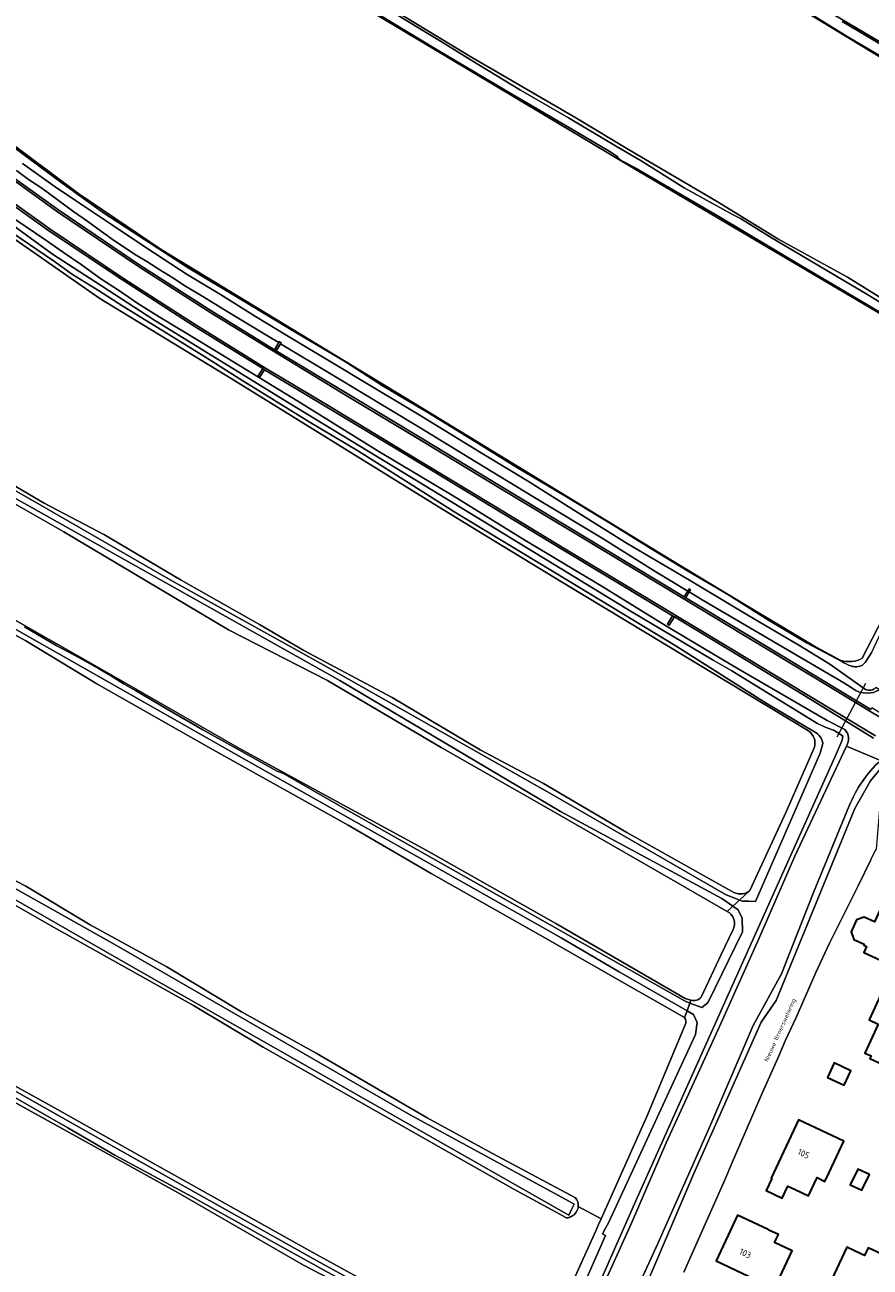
# Model space of a CAD drawing. Header units: metres. Extents: x 149984 to 156489, y 469398 to 478068.
# Tile 508 of 656: x 153351 to 153527, y 473595 to 473854. Entities that reach past the tile are written whole.
import ezdxf
from ezdxf.enums import TextEntityAlignment as Align

# ---------------------------------------------------------------- set-up
doc = ezdxf.new("R2010")
doc.units = ezdxf.units.M
doc.header["$LTSCALE"] = 0.75
for name, color, linetype, lineweight in [('B-WE-GR-GRAS-GV', 252, 'Continuous', 13), ('B-WE-KW-KUNSTWERK_DUIKER-G', 6, 'Continuous', 18), ('B-WE-OG-BEBOUWING-GV', 6, 'Continuous', 35), ('B-WE-OG-BEBOUWING-T18', 1, 'Continuous', 18), ('B-WE-OG-TERREIN_ERF-GV', 252, 'Continuous', 18), ('B-WE-OG-TERREIN_OEVER-GV', 252, 'Continuous', 18), ('B-WE-OG-TOPOGRAFIE-T18', 7, 'Continuous', 18), ('B-WE-OG-WATER-GV', 252, 'Continuous', 18), ('B-WE-OG-WATER_SLOOT-GV', 252, 'Continuous', 18), ('B-WE-OG-WEG-GV', 252, 'Continuous', 18), ('B-WE-VH-GESLOTENVERHARDING_ASFALT-GV', 252, 'Continuous', 18), ('B-WE-VH-HALFVERHARDING_GRASBETONSTEEN-GV', 252, 'Continuous', 18), ('B-WE-VH-OPENVERHARDING_BETONELEMENT-GV', 252, 'Continuous', 18)]:
    doc.layers.add(name, color=color, linetype=linetype, lineweight=lineweight)
doc.styles.add('NLCS-ISO-M500-T18', font='NLCS-ISO.ttf', dxfattribs={"height": 0.9})
doc.styles.add('NLCS-ISO-M750-T18', font='NLCS-ISO.ttf', dxfattribs={"height": 1.35})

msp = doc.modelspace()

# ---------------------------------------------------------------- linework, layer by layer
at = {"layer": 'B-WE-GR-GRAS-GV', "flags": 128}
for points in [[(153497.462, 473668.973), (153485.3, 473675.953), (153461.084, 473689.941), (153437.75, 473703.246), (153414.011, 473717.208), (153393.353, 473727.804), (153358.952, 473748.247), (153333.047, 473763.01), (153311.39, 473775.06), (153269.999, 473797.982), (153248.364, 473810.804), (153241.885, 473815.939), (153219.952, 473833.021), (153192.714, 473854.239), (153154.799, 473882.485), (153120.851, 473908.427), (153101.134, 473923.371), (153077.163, 473941.432), (153046.53, 473965.308), (153024.668, 473981.596), (152992.966, 474006.563)], [(152981.126, 473990.275), (152984.626, 473987.59), (153037.675, 473947.241), (153103.556, 473897.499), (153132.528, 473875.274), (153160.302, 473854.134), (153175.92, 473842.201), (153199.733, 473824.474), (153225.265, 473805.292), (153244.05, 473790.475), (153255.56, 473782.935), (153367.868, 473718.958), (153395.658, 473703.013), (153434.644, 473681.792), (153461.719, 473666.42), (153488.725, 473650.763), (153489.909, 473650.42)], [(153569.051, 473822.128), (153565.693, 473825.201), (153556.454, 473831.122), (153547.332, 473836.616), (153538.607, 473842.107), (153529.516, 473847.394), (153510.62, 473858.855), (153500.477, 473864.843), (153491.49, 473870.493), (153482.133, 473875.868), (153464.446, 473886.617), (153439.18, 473901.597), (153428.865, 473907.986), (153418.696, 473913.975), (153414.878, 473916.4), (153407.629, 473920.58), (153404.835, 473922.56), (153405.209, 473923.867), (153401.554, 473925.428), (153400.808, 473924.681)], [(153407.508, 473924.291), (153429.841, 473910.753), (153453.826, 473895.897), (153474.6, 473883.832), (153487.518, 473875.827), (153501.323, 473867.76), (153516.764, 473858.08), (153538.556, 473845.25), (153559.019, 473833.158), (153567.54, 473828.012), (153569.611, 473826.904)], [(153382.796, 473883.486), (153398.976, 473873.764), (153404.331, 473870.506), (153423.642, 473859.95), (153443.582, 473847.733), (153465.844, 473834.762), (153477.188, 473827.943), (153495.23, 473817.354), (153508.048, 473809.474), (153522.581, 473801.5), (153544.208, 473788.022), (153551.502, 473784.088)], [(153549.302, 473781.291), (153534.102, 473791.122), (153477.762, 473824.336), (153420.081, 473858.82), (153404.36, 473868.002), (153384.232, 473879.524), (153381.403, 473881.197)], [(153514.469, 473706.689), (153467.624, 473734.998), (153462.885, 473737.862), (153445.968, 473748.159), (153436.953, 473753.646), (153393.922, 473780.33), (153366.487, 473797.054), (153334.945, 473818.955), (153317.625, 473832.245), (153314.999, 473834.26), (153314.531, 473834.599), (153311.228, 473836.992), (153310.797, 473837.304), (153308.422, 473837.267), (153300.134, 473826.346), (153295.642, 473820.428), (153292.215, 473815.913), (153279.416, 473799.29)], [(153342.596, 473833.546), (153344.662, 473831.801), (153345.126, 473831.516), (153345.511, 473831.229), (153362.096, 473818.867), (153379.316, 473807.264), (153431.938, 473775.197), (153485.675, 473742.402), (153496.627, 473735.827), (153515.583, 473724.447), (153521.165, 473721.383)], [(153488.552, 473646.78), (153479.018, 473652.246), (153458.433, 473663.992), (153435.669, 473676.902), (153418.339, 473687.016), (153390.127, 473702.718), (153365.855, 473716.537), (153351.061, 473725.531), (153316.348, 473744.507), (153299.077, 473754.255), (153273.7, 473768.689), (153256.363, 473778.159), (153243.352, 473786.651), (153226.168, 473799.658), (153213.34, 473810.04), (153200.505, 473819.853)], [(153280.339, 473796.894), (153287.994, 473792.358), (153296.369, 473787.791), (153308.086, 473781.052), (153328.332, 473769.102), (153344.801, 473760.086), (153354.832, 473754.233), (153367.479, 473747.68), (153383.437, 473738.209), (153399.815, 473728.9), (153409.067, 473723.45), (153427.49, 473713.645), (153445.863, 473702.748), (153459.083, 473695.713), (153476.48, 473685.465), (153498.884, 473672.931)], [(153525.677, 473721.865), (153529.91, 473730.093), (153533.796, 473738.975), (153540.218, 473753.538), (153547.318, 473770.312), (153550.668, 473778.396)], [(153122.104, 473776.117), (153122.505, 473774.597), (153123.558, 473773.017), (153136.307, 473763.995), (153198.133, 473718.772), (153216.514, 473706.638), (153221.573, 473703.504), (153234.463, 473696.143), (153258.728, 473682.544), (153273.668, 473674.752), (153305.761, 473656.921), (153326.48, 473644.84), (153357.621, 473627.598), (153376.086, 473617.183), (153410.299, 473598.042), (153437.79, 473582.947), (153451.694, 473575.162)], [(153446.17, 473547.449), (153452.54, 473564.153), (153454.899, 473569.975), (153455.353, 473571.096), (153455.736, 473571.855), (153452.932, 473573.316), (153452.597, 473572.215), (153452.185, 473570.857), (153451.447, 473570.684), (153445.335, 473574.256), (153417.95, 473590.369), (153408.981, 473595.052), (153382.866, 473610.167), (153330.876, 473638.947), (153310.987, 473650.679), (153231.974, 473694.192), (153217.845, 473702.129), (153194.747, 473718.639), (153177.285, 473731.498), (153129.726, 473765.917)], [(153463.902, 473604.949), (153452.76, 473610.973), (153428.375, 473624.843), (153400.586, 473640.62), (153386.004, 473649.338), (153357.435, 473665.3), (153338.227, 473676.271), (153317.954, 473688.126), (153301.253, 473697.481), (153271.098, 473713.971), (153252.922, 473724.246), (153233.131, 473735.042)], [(153241.527, 473734.916), (153250.624, 473729.884), (153264.146, 473722.351), (153276.714, 473715.159), (153292.273, 473707.056), (153305.555, 473699.383), (153321.8, 473690.28), (153335.499, 473682.255), (153351.05, 473674.249), (153364.453, 473666.159), (153380.482, 473657.391), (153396.026, 473647.996), (153411.623, 473639.34), (153422.191, 473633.25), (153434.815, 473625.806), (153448.497, 473618.416), (153465.817, 473609.142)], [(153529.49, 473700.517), (153522.407, 473703.525), (153511.601, 473680.481), (153504.049, 473663.251), (153495.589, 473644.3), (153484.731, 473620.63), (153477.491, 473603.838), (153464.798, 473575.834), (153456.332, 473557.226), (153451.38, 473546.182)], [(153502.23, 473673.348), (153509.771, 473689.786), (153515.728, 473703.281)], [(153458.984, 473544.753), (153464.931, 473560.956), (153473.1, 473577.988), (153482.956, 473599.607), (153493.67, 473623.513), (153502.87, 473645.118), (153508.826, 473655.936), (153515.523, 473672.937), (153522.961, 473691.013)], [(153492.023, 473651.026), (153496.221, 473659.934), (153498.703, 473665.213)], [(153466.368, 473607.327), (153471.137, 473604.726), (153480.681, 473626.141), (153488.705, 473645.26)], [(153452.932, 473573.316), (153455.736, 473571.855), (153461.352, 473582.978), (153470.085, 473602.379), (153470.62, 473603.567), (153471.137, 473604.726), (153466.368, 473607.327)]]:
    msp.add_lwpolyline(points, dxfattribs=at)
at = {"layer": 'B-WE-GR-GRAS-GV'}
for points in [[(153521.165, 473721.383, 0.187836), (153525.677, 473721.865)], [(153515.728, 473703.281, 0.2963224), (153514.469, 473706.689)], [(153522.961, 473691.013, -0.1122194), (153529.49, 473700.517)], [(153498.884, 473672.931, 0.2959734), (153502.23, 473673.348)], [(153498.703, 473665.213, 0.4174572), (153497.462, 473668.973)], [(153489.909, 473650.42, 0.2899431), (153492.023, 473651.026)], [(153488.705, 473645.26, 0.3022244), (153488.552, 473646.78)], [(153465.817, 473609.142, -0.189817), (153466.368, 473607.327)], [(153464.965, 473605.23, -0.107031), (153463.902, 473604.949)], [(153466.368, 473607.327, -0.259976), (153464.965, 473605.23)]]:
    msp.add_lwpolyline(points, format="xyb", dxfattribs=at)
at = {"layer": 'B-WE-KW-KUNSTWERK_DUIKER-G', "flags": 128}
msp.add_lwpolyline([(153520.456, 473705.462), (153526.391, 473716.635)], dxfattribs=at)
at = {"layer": 'B-WE-OG-BEBOUWING-GV', "flags": 128}
for points in [[(153530.716, 473654.216), (153537.085, 473651.296), (153540.43, 473658.567), (153537.251, 473660.028), (153540.185, 473666.408), (153530.182, 473671.008), (153528.237, 473666.771), (153526.08, 473667.763), (153524.488, 473667.174), (153523.353, 473664.705), (153523.942, 473663.113), (153526.102, 473662.12), (153526.006, 473661.911), (153526.578, 473661.648), (153525.985, 473660.379), (153532.222, 473657.501)], [(153537.085, 473651.296), (153530.716, 473654.216), (153527.083, 473646.293), (153528.992, 473645.418), (153526.232, 473639.38), (153527.506, 473638.8), (153527.245, 473638.227), (153536.332, 473634.078), (153540.92, 473644.055), (153535.006, 473646.775)], [(153518.412, 473634.29), (153521.883, 473632.679), (153523.279, 473635.686), (153519.807, 473637.297)], [(153506.62, 473613.216), (153506.78, 473613.14), (153505.606, 473610.626), (153508.941, 473609.069), (153510.104, 473611.559), (153511.686, 473610.83), (153514.455, 473609.527), (153516.238, 473613.346), (153517.887, 473612.569), (153518.759, 473614.419), (153521.849, 473620.979), (153512.35, 473625.451)], [(153527.15, 473614.003), (153524.729, 473615.142), (153523.173, 473611.836), (153525.594, 473610.697)], [(153508.155, 473601.466), (153506.195, 473602.385), (153506.011, 473602.472), (153499.627, 473605.478), (153495.159, 473595.943), (153507.355, 473590.201), (153511.065, 473598.08), (153507.378, 473599.809)], [(153530.959, 473585.191), (153535.425, 473594.706), (153528.874, 473597.789), (153526.927, 473598.705), (153526.154, 473597.061), (153525.386, 473597.419), (153522.43, 473598.797), (153518.734, 473590.943)]]:
    msp.add_lwpolyline(points, close=True, dxfattribs=at)
at = {"layer": 'B-WE-OG-TERREIN_ERF-GV', "flags": 128}
msp.add_lwpolyline([(153527.448, 473679.762), (153524.89, 473674.48), (153521.39, 473667.5), (153518.82, 473662.3), (153516, 473656.19), (153511.89, 473646.82), (153509.61, 473642.09), (153508.316, 473638.965), (153504.57, 473630.47), (153498.31, 473615.988), (153497.23, 473613.489), (153496.751, 473612.38), (153488.43, 473593.57)], dxfattribs=at)
for points in [[(153537.085, 473651.296), (153535.006, 473646.775), (153540.92, 473644.055), (153536.332, 473634.078), (153527.245, 473638.227), (153527.506, 473638.8), (153526.232, 473639.38), (153528.992, 473645.418), (153527.083, 473646.293), (153530.716, 473654.216), (153532.222, 473657.501), (153525.985, 473660.379), (153526.578, 473661.648), (153526.006, 473661.911), (153526.102, 473662.12), (153523.942, 473663.113), (153523.353, 473664.705), (153524.488, 473667.174), (153526.08, 473667.763), (153528.237, 473666.771), (153530.182, 473671.008), (153540.185, 473666.408), (153537.251, 473660.028), (153540.43, 473658.567)], [(153518.412, 473634.29), (153519.807, 473637.297), (153523.279, 473635.686), (153521.883, 473632.679)], [(153506.78, 473613.14), (153506.62, 473613.216), (153512.35, 473625.451), (153521.849, 473620.979), (153518.759, 473614.419), (153517.887, 473612.569), (153516.238, 473613.346), (153514.455, 473609.527), (153511.686, 473610.83), (153510.104, 473611.559), (153508.941, 473609.069), (153505.606, 473610.626)], [(153527.15, 473614.003), (153525.594, 473610.697), (153523.173, 473611.836), (153524.729, 473615.142)], [(153506.195, 473602.385), (153508.155, 473601.466), (153507.378, 473599.809), (153511.065, 473598.08), (153507.355, 473590.201), (153495.159, 473595.943), (153499.627, 473605.478), (153506.011, 473602.472)], [(153530.959, 473585.191), (153518.734, 473590.943), (153522.43, 473598.797), (153525.386, 473597.419), (153526.154, 473597.061), (153526.927, 473598.705), (153528.874, 473597.789), (153535.425, 473594.706)]]:
    msp.add_lwpolyline(points, close=True, dxfattribs=at)
at = {"layer": 'B-WE-OG-TERREIN_OEVER-GV', "flags": 128}
for points in [[(152992.966, 474006.563), (153024.668, 473981.596), (153046.53, 473965.308), (153077.163, 473941.432), (153101.134, 473923.371), (153120.851, 473908.427), (153154.799, 473882.485), (153192.714, 473854.239), (153219.952, 473833.021), (153241.885, 473815.939), (153248.364, 473810.804), (153269.999, 473797.982), (153311.39, 473775.06), (153333.047, 473763.01), (153358.952, 473748.247), (153393.353, 473727.804), (153414.011, 473717.208), (153437.75, 473703.246), (153461.084, 473689.941), (153485.3, 473675.953), (153497.462, 473668.973), (153498.656, 473670.068)], [(153489.689, 473649.829), (153489.909, 473650.42), (153488.725, 473650.763), (153461.719, 473666.42), (153434.644, 473681.792), (153395.658, 473703.013), (153367.868, 473718.958), (153255.56, 473782.935), (153244.05, 473790.475), (153225.265, 473805.292), (153199.733, 473824.474), (153175.92, 473842.201), (153160.302, 473854.134), (153132.528, 473875.274), (153103.556, 473897.499), (153037.675, 473947.241), (152984.626, 473987.59), (152981.126, 473990.275)], [(153551.502, 473784.088), (153544.208, 473788.022), (153522.581, 473801.5), (153508.048, 473809.474), (153495.23, 473817.354), (153477.188, 473827.943), (153465.844, 473834.762), (153443.582, 473847.733), (153423.642, 473859.95), (153404.331, 473870.506), (153398.976, 473873.764), (153382.796, 473883.486)], [(153404.36, 473868.002), (153420.081, 473858.82), (153477.762, 473824.336), (153534.102, 473791.122), (153549.302, 473781.291)], [(153510.62, 473858.855), (153529.516, 473847.394), (153538.607, 473842.107), (153547.332, 473836.616), (153556.454, 473831.122), (153565.693, 473825.201), (153569.051, 473822.128), (153569.157, 473823.033), (153565.595, 473825.343), (153556.893, 473830.961), (153544.888, 473838.266), (153534.486, 473844.75), (153522.834, 473851.53), (153514.316, 473856.843)], [(153521.448, 473854.898), (153530.167, 473849.772), (153545.417, 473840.58), (153554.17, 473835.283), (153560.651, 473831.602), (153563.555, 473829.93), (153567.225, 473827.411), (153569.283, 473826.369), (153569.542, 473826.314), (153569.611, 473826.904), (153567.54, 473828.012), (153559.019, 473833.158), (153538.556, 473845.25), (153516.764, 473858.08)], [(153550.668, 473778.396), (153551.418, 473780.296), (153550.458, 473781.263), (153549.307, 473782.128), (153541.334, 473786.816), (153529.448, 473794.135), (153512.82, 473803.915), (153495.743, 473814.15), (153478.139, 473824.422), (153475.133, 473825.981), (153474.737, 473826.359), (153474.514, 473826.673), (153474.04, 473827.032), (153472.83, 473827.809), (153463.874, 473833.083), (153451.102, 473840.57), (153436.9, 473848.981), (153424.565, 473856.455)], [(153428.795, 473856.141), (153437.595, 473850.798), (153444.01, 473846.834), (153454.333, 473840.583), (153464.356, 473834.762), (153474.506, 473828.733), (153479.534, 473825.791), (153488.489, 473820.141), (153498.581, 473814.606), (153500.252, 473813.741), (153506.514, 473809.833), (153526.654, 473797.916), (153535.704, 473792.383), (153547.059, 473785.686), (153550.873, 473783.603), (153552.365, 473783.047), (153552.494, 473783.022), (153553.144, 473784.668)], [(153515.694, 473706.498), (153505.606, 473712.497), (153486.596, 473724.531), (153464.353, 473738.032), (153440.617, 473752.356), (153431.064, 473758.448), (153420.504, 473765.154), (153410.165, 473771.227), (153402.906, 473775.754), (153396.306, 473779.845), (153388.554, 473784.803), (153380.877, 473789.476), (153376.168, 473792.411), (153371.269, 473795.437), (153366.221, 473798.712), (153360.773, 473802.078), (153356.778, 473804.879), (153348.347, 473810.702), (153340.162, 473816.612), (153333.689, 473821.572), (153324.941, 473827.89), (153318.99, 473832.487), (153315.85, 473834.694)], [(153521.165, 473721.383), (153515.583, 473724.447), (153496.627, 473735.827), (153485.675, 473742.402), (153431.938, 473775.197), (153379.316, 473807.264), (153362.096, 473818.867), (153345.511, 473831.229)], [(153345.575, 473830.834), (153351.318, 473826.528), (153358.308, 473821.311), (153367.062, 473815.056), (153373.46, 473810.914), (153384.947, 473803.438), (153396.557, 473796.446), (153407.046, 473790.145), (153417.764, 473783.803), (153425.667, 473778.723), (153434.94, 473773.205), (153444.684, 473767.223), (153453.319, 473761.891), (153463.558, 473755.795), (153473.824, 473749.593), (153481.199, 473745.035), (153489.181, 473740.159), (153497.576, 473735.179), (153506.077, 473729.814), (153514.16, 473725.003), (153521.377, 473721.182)], [(153349.05, 473823.76), (153351.6, 473821.92), (153354.38, 473820.06), (153361.02, 473815.14), (153363.99, 473813.1), (153366.84, 473811.05), (153369.51, 473809.05), (153374.05, 473806.1), (153376.32, 473804.79), (153379.04, 473803.03), (153381.74, 473801.32), (153384.36, 473799.61), (153387.96, 473797.48), (153392.52, 473794.66), (153402.15, 473788.81), (153403.819, 473787.808)], [(153526.361, 473715.349), (153518.91, 473720.618), (153518.343, 473721.007), (153512.402, 473724.631), (153501.784, 473730.837), (153489.573, 473738.193), (153476.551, 473745.828), (153466.153, 473752.389), (153455.799, 473758.95), (153446.688, 473764.449), (153433.139, 473772.756), (153420.824, 473780.092), (153416.47, 473782.729), (153406.565, 473788.703), (153398.958, 473793.276), (153391.648, 473797.851), (153384.733, 473802.068), (153376.313, 473807.564), (153368.89, 473812.463), (153361.433, 473817.514), (153357.159, 473820.369), (153350.311, 473825.216)], [(153334.945, 473818.955), (153366.487, 473797.054), (153393.922, 473780.33), (153436.953, 473753.646), (153445.968, 473748.159), (153462.885, 473737.862), (153467.624, 473734.998), (153514.469, 473706.689)], [(153345.733, 473814.202), (153356.58, 473806.316), (153366.835, 473799.69), (153377.756, 473792.545), (153405.632, 473775.368), (153426.437, 473762.781), (153448.093, 473749.565), (153477.45, 473731.647), (153494.553, 473721.43), (153498.412, 473719.269), (153516.178, 473708.334), (153517.925, 473707.46), (153519.635, 473706.815), (153520.85, 473706.169), (153521.61, 473705.561), (153521.474, 473704.765), (153520.253, 473701.8), (153500.018, 473656.796), (153478.389, 473608.478), (153466.004, 473580.394)], [(153522.048, 473706.966), (153518.372, 473708.851), (153498.931, 473720.141), (153484.82, 473728.55), (153471.18, 473736.99), (153455.24, 473746.53), (153440.23, 473755.79), (153424.72, 473765.09), (153407.8, 473775.61), (153387.61, 473787.91), (153378.9, 473793.18), (153374.39, 473796), (153370.39, 473798.74), (153366.7, 473801.15), (153362.55, 473804.12), (153358.86, 473806.65), (153355.17, 473809.24), (153348.72, 473813.62)], [(153279.984, 473795.534), (153305.979, 473781.363), (153354.836, 473753.459), (153381.144, 473738.238), (153412.619, 473720.762), (153460.912, 473693.421), (153497.085, 473672.468), (153500.052, 473671.349), (153502.23, 473673.348)], [(153498.884, 473672.931), (153476.48, 473685.465), (153459.083, 473695.713), (153445.863, 473702.748), (153427.49, 473713.645), (153409.067, 473723.45), (153399.815, 473728.9), (153383.437, 473738.209), (153367.479, 473747.68), (153354.832, 473754.233), (153344.801, 473760.086), (153328.332, 473769.102), (153308.086, 473781.052), (153296.369, 473787.791), (153287.994, 473792.358), (153280.339, 473796.894)], [(153403.819, 473787.808), (153403.948, 473788.026), (153404.316, 473787.809), (153404.185, 473787.588), (153415.14, 473781.01), (153433.13, 473770.17), (153444.97, 473762.92), (153456.91, 473755.67), (153471.36, 473746.98), (153482.58, 473739.94), (153489.242, 473735.908), (153489.524, 473736.358), (153489.837, 473736.167), (153489.562, 473735.715), (153492.23, 473734.1), (153521.853, 473716.737), (153524.31, 473715.14), (153524.972, 473714.869), (153525.846, 473714.663), (153526.74, 473714.565), (153528.036, 473714.703), (153529.242, 473715.278), (153528.53, 473715.733)], [(153525.753, 473720.414), (153526.297, 473720.954), (153527.646, 473723.13), (153535.453, 473739.841), (153551.07, 473776.283), (153552.149, 473778.905), (153551.512, 473780.201), (153551.418, 473780.296), (153550.668, 473778.396), (153547.318, 473770.312), (153540.218, 473753.538), (153533.796, 473738.975), (153529.91, 473730.093), (153525.677, 473721.865)], [(153498.656, 473670.068), (153496.331, 473671.677), (153462.642, 473689.828), (153416.559, 473717.185), (153310.99, 473776.452)], [(153118.094, 473774.794), (153117.277, 473773.646), (153118.389, 473773.646), (153129.726, 473765.917), (153177.285, 473731.498), (153194.747, 473718.639), (153217.845, 473702.129), (153231.974, 473694.192), (153310.987, 473650.679), (153330.876, 473638.947), (153382.866, 473610.167), (153408.981, 473595.052), (153417.95, 473590.369), (153445.335, 473574.256), (153451.447, 473570.684), (153452.185, 473570.857), (153452.597, 473572.215), (153452.932, 473573.316)], [(153121.088, 473774.93), (153122.114, 473773.914), (153125.619, 473771.428), (153136.488, 473762.897), (153149.454, 473753.578), (153163.101, 473743.607), (153173.344, 473736.22), (153183.839, 473728.813), (153192.287, 473722.511), (153201.021, 473715.874), (153208.143, 473710.888), (153213.802, 473706.94), (153219.195, 473703.526), (153227.743, 473698.298), (153246.099, 473688.459), (153259.789, 473681.188), (153299.18, 473659.47), (153368.289, 473620.418), (153411.077, 473596.381), (153452.109, 473573.745), (153452.173, 473573.712)], [(153451.694, 473575.162), (153437.79, 473582.947), (153410.299, 473598.042), (153376.086, 473617.183), (153357.621, 473627.598), (153326.48, 473644.84), (153305.761, 473656.921), (153273.668, 473674.752), (153258.728, 473682.544), (153234.463, 473696.143), (153221.573, 473703.504), (153216.514, 473706.638), (153198.133, 473718.772), (153136.307, 473763.995), (153123.558, 473773.017), (153122.505, 473774.597), (153122.104, 473776.117)], [(153316.348, 473744.507), (153351.061, 473725.531), (153365.855, 473716.537), (153390.127, 473702.718), (153418.339, 473687.016), (153435.669, 473676.902), (153458.433, 473663.992), (153479.018, 473652.246), (153488.552, 473646.78), (153489.087, 473648.215), (153474.933, 473656.368), (153462.799, 473663.425), (153439.15, 473676.797), (153397.054, 473700.569), (153341.926, 473731.858)], [(153233.131, 473735.042), (153252.922, 473724.246), (153271.098, 473713.971), (153301.253, 473697.481), (153317.954, 473688.126), (153338.227, 473676.271), (153357.435, 473665.3), (153386.004, 473649.338), (153400.586, 473640.62), (153428.375, 473624.843), (153452.76, 473610.973), (153463.902, 473604.949)], [(153465.817, 473609.142), (153448.497, 473618.416), (153434.815, 473625.806), (153422.191, 473633.25), (153411.623, 473639.34), (153396.026, 473647.996), (153380.482, 473657.391), (153364.453, 473666.159), (153351.05, 473674.249), (153335.499, 473682.255), (153321.8, 473690.28), (153305.555, 473699.383), (153292.273, 473707.056), (153276.714, 473715.159), (153264.146, 473722.351), (153250.624, 473729.884), (153241.527, 473734.916)], [(153350.764, 473728.435), (153357.367, 473724.554), (153362.088, 473722.012), (153366.203, 473719.715), (153368.69, 473718.239), (153371.546, 473716.473), (153373.913, 473715.119), (153380.548, 473711.256), (153388, 473706.883), (153403.482, 473698.304), (153404.698, 473697.826), (153416.287, 473691.177), (153488.677, 473650.22), (153489.689, 473649.829)], [(153451.38, 473546.182), (153456.332, 473557.226), (153464.798, 473575.834), (153477.491, 473603.838), (153484.731, 473620.63), (153495.589, 473644.3), (153504.049, 473663.251), (153511.601, 473680.481), (153522.407, 473703.525)], [(153500.052, 473671.349), (153500.698, 473671.106), (153501.946, 473671.084), (153503.38, 473671.059), (153516.91, 473702.065), (153517.468, 473704.04)], [(153515.728, 473703.281), (153509.771, 473689.786), (153502.23, 473673.348), (153500.052, 473671.349)], [(153459.923, 473544.816), (153464.295, 473555.486), (153468.275, 473564.939), (153472.609, 473573.622), (153476.915, 473582.778), (153478.865, 473587.006), (153490.524, 473614.182), (153504.584, 473645.839), (153507.693, 473650.342), (153524.137, 473690.44), (153527.404, 473696.218), (153530.126, 473699.546), (153530.251, 473699.698), (153530.544, 473700.056), (153530.403, 473700.129), (153529.49, 473700.517)], [(153308.527, 473696.36), (153369.939, 473661.816), (153431.103, 473626.529), (153464.532, 473608.328), (153465.502, 473607.799), (153464.986, 473606.709), (153464.427, 473605.53), (153462.803, 473606.435), (153371.39, 473658.426), (153324.823, 473685.149)], [(153522.961, 473691.013), (153515.523, 473672.937), (153508.826, 473655.936), (153502.87, 473645.118), (153493.67, 473623.513), (153482.956, 473599.607), (153473.1, 473577.988), (153464.931, 473560.956), (153458.984, 473544.753)], [(153489.909, 473650.42), (153489.689, 473649.829), (153492.17, 473648.87), (153493.421, 473649.849), (153500.697, 473664.666), (153500.564, 473667.576), (153499.771, 473669.296), (153498.656, 473670.068), (153497.462, 473668.973)], [(153498.703, 473665.213), (153496.221, 473659.934), (153492.023, 473651.026)], [(153458.967, 473571.51), (153472.064, 473601.276), (153471.44, 473601.624), (153472.022, 473602.658), (153472.704, 473603.871), (153490.839, 473643.271), (153491.179, 473645.771), (153490.409, 473647.453), (153489.087, 473648.215), (153488.552, 473646.78)], [(153488.705, 473645.26), (153480.681, 473626.141), (153471.137, 473604.726), (153470.62, 473603.567), (153470.085, 473602.379), (153461.352, 473582.978), (153455.736, 473571.855), (153455.353, 473571.096), (153454.899, 473569.975), (153452.54, 473564.153), (153446.17, 473547.449)], [(153451.379, 473572.01), (153448.403, 473573.776), (153439.522, 473578.997), (153431.696, 473583.51), (153418.816, 473590.912), (153403.09, 473599.619), (153385.762, 473609.315), (153369.635, 473618.007), (153359.784, 473623.768), (153346.458, 473631.407)]]:
    msp.add_lwpolyline(points, dxfattribs=at)
at = {"layer": 'B-WE-OG-TERREIN_OEVER-GV'}
for points in [[(153525.677, 473721.865, -0.187836), (153521.165, 473721.383)], [(153521.377, 473721.182, 0.0459381), (153523.25, 473720.248)], [(153523.25, 473720.248, 0.1924386), (153525.753, 473720.414)], [(153528.53, 473715.733, -0.3017765), (153526.361, 473715.349)], [(153514.469, 473706.689, -0.2963224), (153515.728, 473703.281)], [(153517.468, 473704.04, 0.2325499), (153515.694, 473706.498)], [(153522.407, 473703.525, 0.3255997), (153522.048, 473706.966)], [(153529.49, 473700.517, 0.1122194), (153522.961, 473691.013)], [(153502.23, 473673.348, -0.2959734), (153498.884, 473672.931)], [(153497.462, 473668.973, -0.4174572), (153498.703, 473665.213)], [(153492.023, 473651.026, -0.2899431), (153489.909, 473650.42)], [(153488.552, 473646.78, -0.3022244), (153488.705, 473645.26)], [(153466.368, 473607.327, 0.189817), (153465.817, 473609.142)], [(153463.902, 473604.949, 0.107031), (153464.965, 473605.23)], [(153464.965, 473605.23, 0.259976), (153466.368, 473607.327)]]:
    msp.add_lwpolyline(points, format="xyb", dxfattribs=at)
at = {"layer": 'B-WE-OG-WATER-GV', "flags": 128}
for points in [[(153514.316, 473856.843), (153522.834, 473851.53), (153534.486, 473844.75), (153544.888, 473838.266), (153556.893, 473830.961), (153565.595, 473825.343), (153569.157, 473823.033), (153569.542, 473826.314), (153569.283, 473826.369), (153567.225, 473827.411), (153563.555, 473829.93), (153560.651, 473831.602), (153554.17, 473835.283), (153545.417, 473840.58), (153530.167, 473849.772), (153521.448, 473854.898)], [(153424.565, 473856.455), (153436.9, 473848.981), (153451.102, 473840.57), (153463.874, 473833.083), (153472.83, 473827.809), (153474.04, 473827.032), (153474.514, 473826.673), (153474.737, 473826.359), (153475.133, 473825.981), (153478.139, 473824.422), (153495.743, 473814.15), (153512.82, 473803.915), (153529.448, 473794.135), (153541.334, 473786.816), (153549.307, 473782.128), (153550.458, 473781.263), (153551.418, 473780.296)], [(153551.418, 473780.296), (153552.494, 473783.022), (153552.365, 473783.047), (153550.873, 473783.603), (153547.059, 473785.686), (153535.704, 473792.383), (153526.654, 473797.916), (153506.514, 473809.833), (153500.252, 473813.741), (153498.581, 473814.606), (153488.489, 473820.141), (153479.534, 473825.791), (153474.506, 473828.733), (153464.356, 473834.762), (153454.333, 473840.583), (153444.01, 473846.834), (153437.595, 473850.798), (153428.795, 473856.141)]]:
    msp.add_lwpolyline(points, dxfattribs=at)
at = {"layer": 'B-WE-OG-WATER_SLOOT-GV', "flags": 128}
for points in [[(153315.85, 473834.694), (153318.99, 473832.487), (153324.941, 473827.89), (153333.689, 473821.572), (153340.162, 473816.612), (153348.347, 473810.702), (153356.778, 473804.879), (153360.773, 473802.078), (153366.221, 473798.712), (153371.269, 473795.437), (153376.168, 473792.411), (153380.877, 473789.476), (153388.554, 473784.803), (153396.306, 473779.845), (153402.906, 473775.754), (153410.165, 473771.227), (153420.504, 473765.154), (153431.064, 473758.448), (153440.617, 473752.356), (153464.353, 473738.032), (153486.596, 473724.531), (153505.606, 473712.497), (153515.694, 473706.498)], [(153521.377, 473721.182), (153514.16, 473725.003), (153506.077, 473729.814), (153497.576, 473735.179), (153489.181, 473740.159), (153481.199, 473745.035), (153473.824, 473749.593), (153463.558, 473755.795), (153453.319, 473761.891), (153444.684, 473767.223), (153434.94, 473773.205), (153425.667, 473778.723), (153417.764, 473783.803), (153407.046, 473790.145), (153396.557, 473796.446), (153384.947, 473803.438), (153373.46, 473810.914), (153367.062, 473815.056), (153358.308, 473821.311), (153351.318, 473826.528), (153345.575, 473830.834)], [(153350.311, 473825.216), (153357.159, 473820.369), (153361.433, 473817.514), (153368.89, 473812.463), (153376.313, 473807.564), (153384.733, 473802.068), (153391.648, 473797.851), (153398.958, 473793.276), (153406.565, 473788.703), (153416.47, 473782.729), (153420.824, 473780.092), (153433.139, 473772.756), (153446.688, 473764.449), (153455.799, 473758.95), (153466.153, 473752.389), (153476.551, 473745.828), (153489.573, 473738.193), (153501.784, 473730.837), (153512.402, 473724.631), (153518.343, 473721.007), (153518.91, 473720.618), (153526.361, 473715.349)], [(153466.004, 473580.394), (153478.389, 473608.478), (153500.018, 473656.796), (153520.253, 473701.8), (153521.474, 473704.765), (153521.61, 473705.561), (153520.85, 473706.169), (153519.635, 473706.815), (153517.925, 473707.46), (153516.178, 473708.334), (153498.412, 473719.269), (153494.553, 473721.43), (153477.45, 473731.647), (153448.093, 473749.565), (153426.437, 473762.781), (153405.632, 473775.368), (153377.756, 473792.545), (153366.835, 473799.69), (153356.58, 473806.316), (153345.733, 473814.202)], [(153310.99, 473776.452), (153416.559, 473717.185), (153462.642, 473689.828), (153496.331, 473671.677), (153498.656, 473670.068), (153500.052, 473671.349), (153497.085, 473672.468), (153460.912, 473693.421), (153412.619, 473720.762), (153381.144, 473738.238), (153354.836, 473753.459), (153305.979, 473781.363)], [(153452.173, 473573.712), (153452.109, 473573.745), (153411.077, 473596.381), (153368.289, 473620.418), (153299.18, 473659.47), (153259.789, 473681.188), (153246.099, 473688.459), (153227.743, 473698.298), (153219.195, 473703.526), (153213.802, 473706.94), (153208.143, 473710.888), (153201.021, 473715.874), (153192.287, 473722.511), (153183.839, 473728.813), (153173.344, 473736.22), (153163.101, 473743.607), (153149.454, 473753.578), (153136.488, 473762.897), (153125.619, 473771.428), (153122.114, 473773.914), (153121.088, 473774.93)], [(153341.926, 473731.858), (153397.054, 473700.569), (153439.15, 473676.797), (153462.799, 473663.425), (153474.933, 473656.368), (153489.087, 473648.215), (153489.689, 473649.829), (153488.677, 473650.22), (153416.287, 473691.177), (153404.698, 473697.826), (153403.482, 473698.304), (153388, 473706.883), (153380.548, 473711.256), (153373.913, 473715.119), (153371.546, 473716.473), (153368.69, 473718.239), (153366.203, 473719.715), (153362.088, 473722.012), (153357.367, 473724.554), (153350.764, 473728.435)], [(153527.646, 473723.13), (153526.297, 473720.954), (153525.753, 473720.414)], [(153517.468, 473704.04), (153516.91, 473702.065), (153503.38, 473671.059)], [(153488.43, 473593.57), (153496.751, 473612.38), (153497.23, 473613.489), (153498.31, 473615.988), (153504.57, 473630.47), (153508.316, 473638.965), (153509.61, 473642.09), (153511.89, 473646.82), (153516, 473656.19), (153518.82, 473662.3), (153521.39, 473667.5), (153524.89, 473674.48), (153527.448, 473679.762), (153528.14, 473681.19), (153528.49, 473681.73), (153528.67, 473681.96), (153530.126, 473699.545), (153530.126, 473699.546), (153527.404, 473696.218), (153524.137, 473690.44), (153507.693, 473650.342), (153504.584, 473645.839)], [(153324.823, 473685.149), (153371.39, 473658.426), (153462.803, 473606.435), (153464.427, 473605.53), (153464.986, 473606.709), (153465.502, 473607.799), (153464.532, 473608.328), (153431.103, 473626.529), (153369.939, 473661.816), (153308.527, 473696.36)], [(153503.38, 473671.059), (153501.946, 473671.084), (153500.698, 473671.106), (153500.052, 473671.349), (153498.656, 473670.068), (153499.771, 473669.296), (153500.564, 473667.576), (153500.697, 473664.666), (153493.421, 473649.849), (153492.17, 473648.87), (153489.689, 473649.829), (153489.087, 473648.215), (153490.409, 473647.453), (153491.179, 473645.771), (153490.839, 473643.271), (153472.704, 473603.871), (153472.022, 473602.658), (153471.44, 473601.624), (153472.064, 473601.276), (153458.967, 473571.51)], [(153504.584, 473645.839), (153490.524, 473614.182), (153478.865, 473587.006), (153476.915, 473582.778), (153472.609, 473573.622), (153468.275, 473564.939), (153464.295, 473555.486), (153459.923, 473544.816)], [(153346.458, 473631.407), (153359.784, 473623.768), (153369.635, 473618.007), (153385.762, 473609.315), (153403.09, 473599.619), (153418.816, 473590.912), (153431.696, 473583.51), (153439.522, 473578.997), (153448.403, 473573.776), (153451.379, 473572.01)]]:
    msp.add_lwpolyline(points, dxfattribs=at)
at = {"layer": 'B-WE-OG-WATER_SLOOT-GV'}
for points in [[(153523.25, 473720.248, -0.0459381), (153521.377, 473721.182)], [(153525.753, 473720.414, -0.1924386), (153523.25, 473720.248)], [(153526.361, 473715.349, 0.3017765), (153528.53, 473715.733)], [(153515.694, 473706.498, -0.2325499), (153517.468, 473704.04)]]:
    msp.add_lwpolyline(points, format="xyb", dxfattribs=at)
at = {"layer": 'B-WE-OG-WEG-GV', "flags": 128}
for points in [[(153341.825, 473826.99), (153357.89, 473815.462), (153374.805, 473804.026), (153389.853, 473794.385), (153402.938, 473786.317), (153403.819, 473787.808), (153402.15, 473788.81), (153392.52, 473794.66), (153387.96, 473797.48), (153384.36, 473799.61), (153381.74, 473801.32), (153379.04, 473803.03), (153376.32, 473804.79), (153374.05, 473806.1), (153369.51, 473809.05), (153366.84, 473811.05), (153363.99, 473813.1), (153361.02, 473815.14), (153354.38, 473820.06), (153351.6, 473821.92), (153349.05, 473823.76)], [(153528.051, 473705.164), (153513.481, 473714.141), (153497.852, 473723.628), (153486.443, 473730.514), (153485.376, 473728.774), (153485.036, 473729.019), (153486.075, 473730.736), (153482.171, 473733.092), (153463.307, 473744.458), (153448.122, 473753.633), (153429.859, 473764.681), (153413.537, 473774.518), (153400.861, 473782.156), (153399.907, 473780.644), (153399.55, 473780.868), (153400.504, 473782.381), (153386.149, 473791.232), (153371.181, 473800.927), (153355.806, 473811.191), (153340.477, 473822.179)], [(153348.72, 473813.62), (153355.17, 473809.24), (153358.86, 473806.65), (153362.55, 473804.12), (153366.7, 473801.15), (153370.39, 473798.74), (153374.39, 473796), (153378.9, 473793.18), (153387.61, 473787.91), (153407.8, 473775.61), (153424.72, 473765.09), (153440.23, 473755.79), (153455.24, 473746.53), (153471.18, 473736.99), (153484.82, 473728.55), (153498.931, 473720.141), (153518.372, 473708.851), (153522.048, 473706.966)], [(153535.045, 473712.298), (153533.815, 473712.881), (153530.639, 473714.385), (153529.242, 473715.278), (153528.036, 473714.703), (153526.74, 473714.565), (153525.846, 473714.663), (153524.972, 473714.869), (153524.31, 473715.14), (153521.853, 473716.737), (153492.23, 473734.1), (153489.562, 473735.715), (153488.808, 473734.477), (153501.196, 473727.03), (153516.324, 473717.936), (153527.456, 473711.182), (153527.693, 473711.541), (153531.876, 473709.004), (153531.647, 473708.659), (153531.92, 473708.473), (153531.689, 473708.177)], [(153522.407, 473703.525), (153529.49, 473700.517)]]:
    msp.add_lwpolyline(points, dxfattribs=at)
msp.add_lwpolyline([(153488.481, 473734.696), (153489.242, 473735.908), (153482.58, 473739.94), (153471.36, 473746.98), (153456.91, 473755.67), (153444.97, 473762.92), (153433.13, 473770.17), (153415.14, 473781.01), (153404.185, 473787.588), (153403.306, 473786.1), (153418.462, 473776.973), (153434.19, 473767.478), (153449.896, 473757.951), (153466.736, 473747.799)], close=True, dxfattribs=at)
at = {"layer": 'B-WE-OG-WEG-GV'}
msp.add_lwpolyline([(153522.048, 473706.966, -0.3255997), (153522.407, 473703.525)], format="xyb", dxfattribs=at)
at = {"layer": 'B-WE-VH-GESLOTENVERHARDING_ASFALT-GV', "flags": 128}
for points in [[(153531.689, 473708.177), (153527.253, 473710.832), (153516.133, 473717.568), (153500.943, 473726.69), (153488.293, 473734.314), (153466.551, 473747.415), (153449.637, 473757.626), (153433.934, 473767.126), (153418.261, 473776.587), (153402.706, 473786), (153389.65, 473794.023), (153374.545, 473803.706), (153357.659, 473815.116), (153337.683, 473829.587)], [(153340.7, 473822.525), (153356.115, 473811.522), (153371.42, 473801.235), (153386.392, 473791.565), (153401.062, 473782.506), (153413.789, 473774.865), (153430.12, 473764.984), (153448.33, 473753.973), (153463.559, 473744.756), (153482.388, 473733.445), (153498.11, 473723.964), (153513.738, 473714.533), (153528.408, 473705.639)]]:
    msp.add_lwpolyline(points, dxfattribs=at)
at = {"layer": 'B-WE-VH-HALFVERHARDING_GRASBETONSTEEN-GV', "flags": 128}
for points in [[(153337.683, 473829.587), (153357.659, 473815.116), (153374.545, 473803.706), (153389.65, 473794.023), (153402.706, 473786), (153418.261, 473776.587), (153433.934, 473767.126), (153449.637, 473757.626), (153466.551, 473747.415), (153488.293, 473734.314), (153500.943, 473726.69), (153516.133, 473717.568), (153527.253, 473710.832), (153531.689, 473708.177)], [(153527.456, 473711.182), (153516.324, 473717.936), (153501.196, 473727.03), (153488.808, 473734.477), (153488.481, 473734.696), (153466.736, 473747.799), (153449.896, 473757.951), (153434.19, 473767.478), (153418.462, 473776.973), (153403.306, 473786.1), (153402.938, 473786.317), (153389.853, 473794.385), (153374.805, 473804.026), (153357.89, 473815.462), (153341.825, 473826.99)], [(153340.477, 473822.179), (153355.806, 473811.191), (153371.181, 473800.927), (153386.149, 473791.232), (153400.504, 473782.381), (153400.861, 473782.156), (153413.537, 473774.518), (153429.859, 473764.681), (153448.122, 473753.633), (153463.307, 473744.458), (153482.171, 473733.092), (153486.075, 473730.736), (153486.443, 473730.514), (153497.852, 473723.628), (153513.481, 473714.141), (153528.051, 473705.164)], [(153528.408, 473705.639), (153513.738, 473714.533), (153498.11, 473723.964), (153482.388, 473733.445), (153463.559, 473744.756), (153448.33, 473753.973), (153430.12, 473764.984), (153413.789, 473774.865), (153401.062, 473782.506), (153386.392, 473791.565), (153371.42, 473801.235), (153356.115, 473811.522), (153340.7, 473822.525)]]:
    msp.add_lwpolyline(points, dxfattribs=at)
at = {"layer": 'B-WE-VH-OPENVERHARDING_BETONELEMENT-GV', "flags": 128}
for points in [[(153403.306, 473786.1), (153404.185, 473787.588), (153404.316, 473787.809), (153403.948, 473788.026), (153403.819, 473787.808), (153402.938, 473786.317)], [(153399.55, 473780.868), (153399.907, 473780.644), (153400.861, 473782.156), (153400.504, 473782.381)], [(153488.808, 473734.477), (153489.562, 473735.715), (153489.837, 473736.167), (153489.524, 473736.358), (153489.242, 473735.908), (153488.481, 473734.696)], [(153486.443, 473730.514), (153486.075, 473730.736), (153485.036, 473729.019), (153485.376, 473728.774)]]:
    msp.add_lwpolyline(points, close=True, dxfattribs=at)

# ---------------------------------------------------------------- texts
at = {"layer": 'B-WE-OG-BEBOUWING-T18', "style": 'NLCS-ISO-M750-T18'}
for s, rotation, p in [('105', 335, (153513.432, 473618.329)), ('103', 334.8, (153501.237, 473597.503))]:
    msp.add_text(s, height=1.35, rotation=rotation, dxfattribs=at).set_placement(p, align=Align.MIDDLE)
at = {"layer": 'B-WE-OG-TOPOGRAFIE-T18', "style": 'NLCS-ISO-M500-T18'}
msp.add_text('Nieuwe Broerswetering', height=0.9, rotation=65.7, dxfattribs=at).set_placement((153508.601, 473644.132), align=Align.MIDDLE)

doc.saveas('drawing.dxf')
